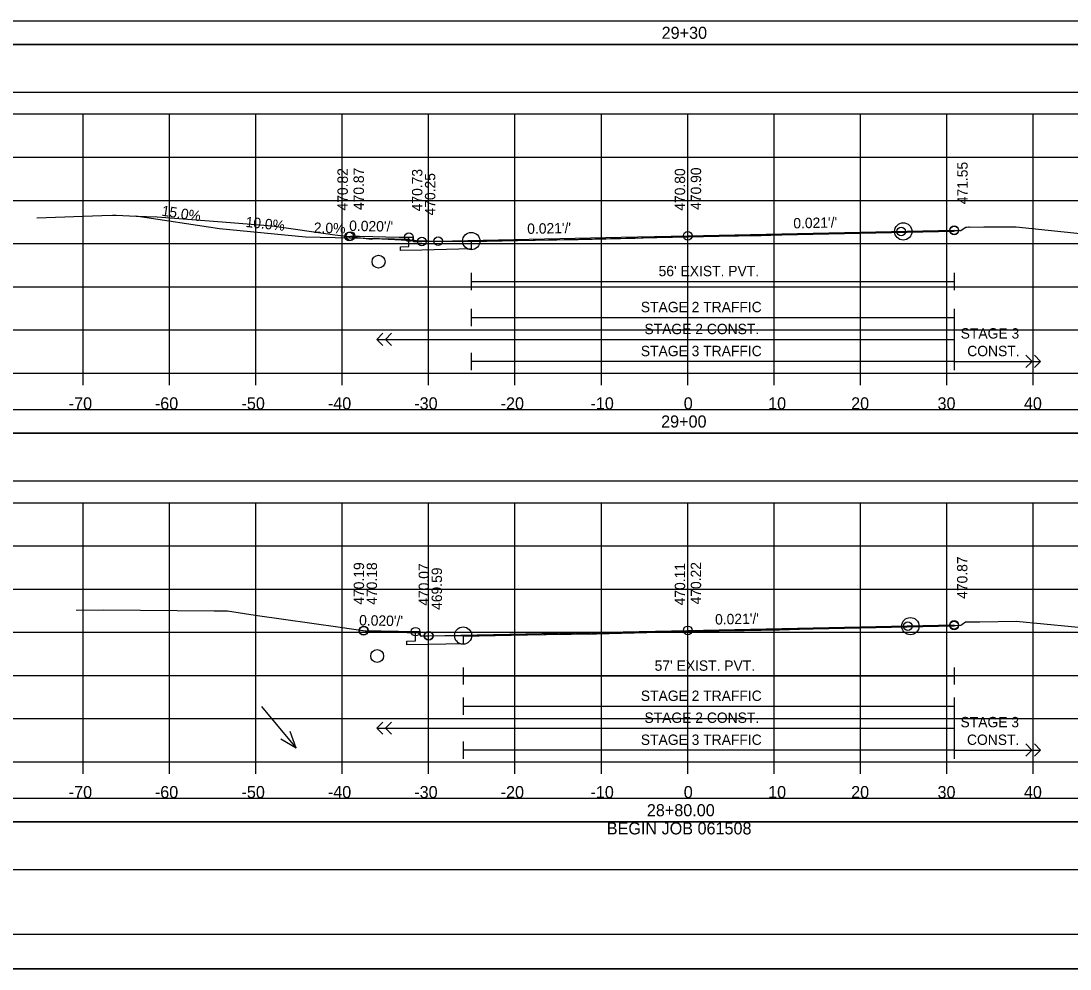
# Model space of a CAD drawing. Extents: x 1371057 to 1372761, y 380005 to 390517.
# Drawn here: x 1371483.7 to 1371605.1, y 380005.1 to 380114.8 of the extents above; entities that cross this region are included whole.
import ezdxf

# ---------------------------------------------------------------- set-up
doc = ezdxf.new("R2010")
doc.units = 0
for name, color, linetype in [('R_Alt Surface', 7, 'Continuous'), ('R_Axis', 7, 'Continuous'), ('R_Axis Annot', 7, 'Continuous'), ('R_Border', 7, 'Continuous'), ('R_Detour', 7, 'Continuous'), ('R_Dimension', 7, 'Continuous'), ('R_Drive', 7, 'Continuous'), ('R_Exist Surface', 7, 'Continuous'), ('R_Fin Surface', 7, 'Continuous'), ('R_Grid', 7, 'Continuous'), ('R_No Plot', 7, 'Continuous'), ('R_Striping', 7, 'Continuous'), ('R_Water', 7, 'Continuous'), ('R_Water Annot', 7, 'Continuous'), ('R_Xsect Elev', 7, 'Continuous'), ('R_Xsect Slope', 7, 'Continuous')]:
    doc.layers.add(name, color=color, linetype=linetype)

msp = doc.modelspace()

# ---------------------------------------------------------------- linework, layer by layer
at = {"layer": 'R_Alt Surface'}
for points in [[(1371591.73, 380090.44), (1371560.87, 380089.79), (1371535.81, 380089.26), (1371535.81, 380088.43), (1371530.1, 380088.31), (1371527.6, 380088.26), (1371527.6, 380088.69), (1371528.6, 380088.71), (1371528.6, 380089.79)], [(1371591.73, 380090.44), (1371560.87, 380089.79), (1371535.81, 380089.26), (1371535.81, 380088.43), (1371530.1, 380088.31), (1371527.6, 380088.26), (1371527.6, 380088.69), (1371528.6, 380088.71), (1371528.6, 380089.79)], [(1371535.81, 380085.68), (1371535.81, 380083.68)], [(1371591.73, 380085.68), (1371591.73, 380083.68)], [(1371535.81, 380084.68), (1371591.73, 380084.68)], [(1371591.7, 380044.76), (1371560.87, 380044.11), (1371534.87, 380043.56), (1371534.87, 380042.73), (1371530.87, 380042.65), (1371528.37, 380042.6), (1371528.37, 380043.03), (1371529.37, 380043.05), (1371529.37, 380044.13)], [(1371591.7, 380044.76), (1371560.87, 380044.11), (1371534.87, 380043.56), (1371534.87, 380042.73), (1371530.87, 380042.65), (1371528.37, 380042.6), (1371528.37, 380043.03), (1371529.37, 380043.05), (1371529.37, 380044.13)], [(1371534.87, 380040), (1371534.87, 380038)], [(1371534.87, 380039), (1371591.7, 380039)], [(1371591.7, 380040), (1371591.7, 380038)]]:
    msp.add_lwpolyline(points, dxfattribs=at)
at = {"layer": 'R_Axis'}
for p, q in [((1371410.87, 380074.06), (1371710.87, 380074.06)), ((1371490.87, 380072.66), (1371490.87, 380074.06)), ((1371500.87, 380072.66), (1371500.87, 380074.06)), ((1371510.87, 380072.66), (1371510.87, 380074.06)), ((1371520.87, 380072.66), (1371520.87, 380074.06)), ((1371530.87, 380072.66), (1371530.87, 380074.06)), ((1371540.87, 380072.66), (1371540.87, 380074.06)), ((1371550.87, 380072.66), (1371550.87, 380074.06)), ((1371560.87, 380072.66), (1371560.87, 380074.06)), ((1371570.87, 380072.66), (1371570.87, 380074.06)), ((1371580.87, 380072.66), (1371580.87, 380074.06)), ((1371590.87, 380072.66), (1371590.87, 380074.06)), ((1371600.87, 380072.66), (1371600.87, 380074.06)), ((1371410.87, 380029.06), (1371710.87, 380029.06)), ((1371490.87, 380027.66), (1371490.87, 380029.06)), ((1371500.87, 380027.66), (1371500.87, 380029.06)), ((1371510.87, 380027.66), (1371510.87, 380029.06)), ((1371520.87, 380027.66), (1371520.87, 380029.06)), ((1371530.87, 380027.66), (1371530.87, 380029.06)), ((1371540.87, 380027.66), (1371540.87, 380029.06)), ((1371550.87, 380027.66), (1371550.87, 380029.06)), ((1371560.87, 380027.66), (1371560.87, 380029.06)), ((1371570.87, 380027.66), (1371570.87, 380029.06)), ((1371580.87, 380027.66), (1371580.87, 380029.06)), ((1371590.87, 380027.66), (1371590.87, 380029.06)), ((1371600.87, 380027.66), (1371600.87, 380029.06))]:
    msp.add_line(p, q, dxfattribs=at)
at = {"layer": 'R_Border'}
msp.add_line((1371719.05, 380009.06), (1371402.87, 380009.06), dxfattribs=at)
at = {"layer": 'R_Detour'}
for points in [[(1371407.72, 380112.11), (1371714.03, 380112.11), (1371714.03, 380114.81), (1371407.72, 380114.81)], [(1371407.72, 380067.11), (1371714.03, 380067.11), (1371714.03, 380069.81), (1371407.72, 380069.81)], [(1371407.72, 380022.11), (1371714.03, 380022.11), (1371714.03, 380024.81), (1371407.72, 380024.81)], [(1371407.72, 380016.58), (1371714.03, 380016.58), (1371714.03, 380022.11), (1371407.72, 380022.11)]]:
    msp.add_lwpolyline(points, close=True, dxfattribs=at)
at = {"layer": 'R_Dimension'}
for points in [[(1371407.72, 380106.58), (1371714.03, 380106.58), (1371714.03, 380112.11), (1371407.72, 380112.11)], [(1371407.72, 380061.58), (1371714.03, 380061.58), (1371714.03, 380067.11), (1371407.72, 380067.11)]]:
    msp.add_lwpolyline(points, close=True, dxfattribs=at)
at = {"layer": 'R_Drive'}
for p, q in [((1371506.66, 380090.78), (1371496.99, 380092.23)), ((1371516.61, 380089.78), (1371506.66, 380090.78)), ((1371528.61, 380089.54), (1371516.61, 380089.78)), ((1371529.11, 380089.29), (1371528.61, 380089.54))]:
    msp.add_line(p, q, dxfattribs=at)
at = {"layer": 'R_Exist Surface'}
for points in [[(1371485.52, 380092.02), (1371493.04, 380092.31), (1371494.28, 380092.35), (1371494.71, 380092.34), (1371497.01, 380092.23), (1371499.45, 380092.15), (1371506.49, 380091.61), (1371512.75, 380091.13), (1371520.03, 380090.07), (1371524.3, 380089.58), (1371524.45, 380089.63), (1371524.68, 380089.64), (1371528.47, 380089.45), (1371530.53, 380089.38), (1371530.62, 380089.4), (1371530.66, 380089.4), (1371530.84, 380089.38), (1371530.91, 380089.37), (1371531.05, 380089.33), (1371531.13, 380089.32), (1371531.7, 380089.34), (1371531.99, 380089.34), (1371534.1, 380089.35), (1371535.81, 380089.35), (1371540.74, 380089.43), (1371548.19, 380089.54), (1371551.41, 380089.59), (1371554.75, 380089.69), (1371557.69, 380089.78), (1371558.03, 380089.79), (1371559.23, 380089.82), (1371561.77, 380089.88), (1371563.29, 380089.9), (1371563.66, 380089.9), (1371566.73, 380089.95), (1371569.38, 380089.99), (1371574.96, 380090.18), (1371579.58, 380090.34), (1371582.9, 380090.41), (1371585.82, 380090.46), (1371589.19, 380090.53), (1371591.73, 380090.57), (1371591.98, 380090.58), (1371592.48, 380090.57), (1371592.65, 380090.7), (1371593.08, 380090.96), (1371593.2, 380090.96), (1371593.38, 380090.98), (1371593.41, 380090.98), (1371593.48, 380090.97), (1371595.17, 380091), (1371598.91, 380091), (1371608.14, 380090.03)], [(1371490.06, 380046.63), (1371493.22, 380046.67), (1371506.04, 380046.56), (1371506.94, 380046.55), (1371507.58, 380046.54), (1371510.78, 380046.03), (1371520.63, 380044.64), (1371523.52, 380044.22), (1371529.34, 380044.01), (1371529.37, 380044.01), (1371529.49, 380044.03), (1371529.49, 380044.03), (1371529.68, 380044), (1371529.68, 380044), (1371530.01, 380043.62), (1371530.01, 380043.61), (1371530.82, 380043.65), (1371530.89, 380043.65), (1371533.35, 380043.68), (1371534.87, 380043.68), (1371535.89, 380043.7), (1371538.66, 380043.74), (1371550.3, 380043.89), (1371556.12, 380044.05), (1371557.49, 380044.09), (1371559.08, 380044.13), (1371559.58, 380044.14), (1371562.99, 380044.2), (1371563.64, 380044.21), (1371567.42, 380044.28), (1371568.59, 380044.3), (1371569.38, 380044.29), (1371571.49, 380044.36), (1371579.58, 380044.62), (1371581, 380044.65), (1371586.65, 380044.77), (1371588.72, 380044.79), (1371591.7, 380044.84), (1371591.87, 380044.85), (1371592.5, 380044.89), (1371592.61, 380044.97), (1371593.01, 380045.27), (1371593.09, 380045.27), (1371593.39, 380045.26), (1371593.41, 380045.26), (1371593.49, 380045.26), (1371594.69, 380045.26), (1371598.88, 380045.33), (1371608.52, 380044.42)]]:
    msp.add_lwpolyline(points, dxfattribs=at)
at = {"layer": 'R_Fin Surface'}
for points in [[(1371521.69, 380089.88), (1371521.83, 380089.93), (1371522.86, 380089.91), (1371527.45, 380089.81), (1371528.6, 380089.79), (1371529.1, 380089.79), (1371529.11, 380089.29), (1371529.26, 380089.29), (1371530.1, 380089.31), (1371530.1, 380089.31), (1371553.16, 380089.8), (1371560.87, 380089.96), (1371591.73, 380090.61)], [(1371523.36, 380044.24), (1371523.37, 380044.25), (1371529.37, 380044.13), (1371529.87, 380044.13), (1371529.88, 380043.63), (1371530.87, 380043.65)], [(1371530.87, 380043.65), (1371560.87, 380044.28), (1371591.7, 380044.93), (1371591.7, 380044.93)]]:
    msp.add_lwpolyline(points, dxfattribs=at)
at = {"layer": 'R_Grid'}
for p, q in [((1371410.87, 380104.06), (1371710.87, 380104.06)), ((1371490.87, 380074.06), (1371490.87, 380104.06)), ((1371500.87, 380074.06), (1371500.87, 380104.06)), ((1371510.87, 380074.06), (1371510.87, 380104.06)), ((1371520.87, 380074.06), (1371520.87, 380104.06)), ((1371530.87, 380074.06), (1371530.87, 380104.06)), ((1371540.87, 380074.06), (1371540.87, 380104.06)), ((1371550.87, 380074.06), (1371550.87, 380104.06)), ((1371560.87, 380074.06), (1371560.87, 380104.06)), ((1371570.87, 380074.06), (1371570.87, 380104.06)), ((1371580.87, 380074.06), (1371580.87, 380104.06)), ((1371590.87, 380074.06), (1371590.87, 380104.06)), ((1371600.87, 380074.06), (1371600.87, 380104.06)), ((1371410.87, 380099.06), (1371710.87, 380099.06)), ((1371410.87, 380094.06), (1371710.87, 380094.06)), ((1371410.87, 380089.06), (1371710.87, 380089.06)), ((1371410.87, 380084.06), (1371710.87, 380084.06)), ((1371410.87, 380079.06), (1371710.87, 380079.06)), ((1371410.87, 380074.06), (1371710.87, 380074.06)), ((1371410.87, 380059.06), (1371710.87, 380059.06)), ((1371410.87, 380059.06), (1371710.87, 380059.06)), ((1371490.87, 380029.06), (1371490.87, 380059.06)), ((1371490.87, 380029.06), (1371490.87, 380059.06)), ((1371500.87, 380029.06), (1371500.87, 380059.06)), ((1371500.87, 380029.06), (1371500.87, 380059.06)), ((1371510.87, 380029.06), (1371510.87, 380059.06)), ((1371510.87, 380029.06), (1371510.87, 380059.06)), ((1371520.87, 380029.06), (1371520.87, 380059.06)), ((1371520.87, 380029.06), (1371520.87, 380059.06)), ((1371530.87, 380029.06), (1371530.87, 380059.06)), ((1371530.87, 380029.06), (1371530.87, 380059.06)), ((1371540.87, 380029.06), (1371540.87, 380059.06)), ((1371540.87, 380029.06), (1371540.87, 380059.06)), ((1371550.87, 380029.06), (1371550.87, 380059.06)), ((1371550.87, 380029.06), (1371550.87, 380059.06)), ((1371560.87, 380029.06), (1371560.87, 380059.06)), ((1371560.87, 380029.06), (1371560.87, 380059.06)), ((1371570.87, 380029.06), (1371570.87, 380059.06)), ((1371570.87, 380029.06), (1371570.87, 380059.06)), ((1371580.87, 380029.06), (1371580.87, 380059.06)), ((1371580.87, 380029.06), (1371580.87, 380059.06)), ((1371590.87, 380029.06), (1371590.87, 380059.06)), ((1371590.87, 380029.06), (1371590.87, 380059.06)), ((1371600.87, 380029.06), (1371600.87, 380059.06)), ((1371600.87, 380029.06), (1371600.87, 380059.06)), ((1371410.87, 380054.06), (1371710.87, 380054.06)), ((1371410.87, 380054.06), (1371710.87, 380054.06)), ((1371410.87, 380049.06), (1371710.87, 380049.06)), ((1371410.87, 380049.06), (1371710.87, 380049.06)), ((1371410.87, 380044.06), (1371710.87, 380044.06)), ((1371410.87, 380044.06), (1371710.87, 380044.06)), ((1371410.87, 380039.06), (1371710.87, 380039.06)), ((1371410.87, 380039.06), (1371710.87, 380039.06)), ((1371410.87, 380034.06), (1371710.87, 380034.06)), ((1371410.87, 380034.06), (1371710.87, 380034.06)), ((1371410.87, 380029.06), (1371710.87, 380029.06)), ((1371410.87, 380029.06), (1371710.87, 380029.06))]:
    msp.add_line(p, q, dxfattribs=at)
at = {"layer": 'R_No Plot'}
msp.add_line((1371390.47, 380005.08), (1371723.8, 380005.08), dxfattribs=at)
for points in [[(1371390.46, 380218.41), (1371723.8, 380218.41), (1371723.8, 380005.08), (1371390.46, 380005.08)], [(1371636.79, 380214.52), (1371656.41, 380214.52), (1371656.41, 380204.64), (1371672.52, 380204.64), (1371695.72, 380204.64), (1371695.84, 380176.48), (1371719.05, 380176.48), (1371719.05, 380009.06), (1371402.87, 380009.06), (1371402.87, 380214.52)]]:
    msp.add_lwpolyline(points, close=True, dxfattribs=at)
for centre, radius in [((1371585.82, 380090.46), 1), ((1371521.69, 380089.88), 0.5), ((1371521.83, 380089.93), 0.5), ((1371528.6, 380089.79), 0.5), ((1371535.81, 380089.35), 1), ((1371560.87, 380089.96), 0.5), ((1371585.58, 380090.46), 0.5), ((1371591.73, 380090.61), 0.5), ((1371591.73, 380090.57), 0.5), ((1371530.1, 380089.31), 0.5), ((1371531.99, 380089.34), 0.5), ((1371586.65, 380044.77), 1), ((1371586.36, 380044.76), 0.5), ((1371591.7, 380044.93), 0.5), ((1371591.7, 380044.84), 0.5), ((1371523.35, 380044.24), 0.5), ((1371523.37, 380044.25), 0.5), ((1371529.37, 380044.13), 0.5), ((1371530.87, 380043.65), 0.5), ((1371530.89, 380043.65), 0.5), ((1371534.87, 380043.68), 1), ((1371560.87, 380044.28), 0.5)]:
    msp.add_circle(centre, radius, dxfattribs=at)
at = {"layer": 'R_Striping'}
for p, q in [((1371535.81, 380081.51), (1371535.81, 380079.51)), ((1371591.73, 380081.51), (1371591.73, 380074.42)), ((1371535.81, 380080.51), (1371591.73, 380080.51)), ((1371524.87, 380077.97), (1371525.57, 380078.67)), ((1371525.57, 380077.26), (1371524.87, 380077.97)), ((1371524.87, 380077.97), (1371591.73, 380077.97)), ((1371525.87, 380077.97), (1371526.57, 380078.67)), ((1371526.57, 380077.26), (1371525.87, 380077.97)), ((1371535.81, 380076.42), (1371535.81, 380074.42)), ((1371591.73, 380075.42), (1371535.81, 380075.42)), ((1371591.73, 380075.42), (1371601.73, 380075.42)), ((1371600.73, 380075.42), (1371600.02, 380076.13)), ((1371600.02, 380074.72), (1371600.73, 380075.42)), ((1371601.73, 380075.42), (1371601.02, 380076.13)), ((1371601.02, 380074.72), (1371601.73, 380075.42)), ((1371534.87, 380036.51), (1371534.87, 380034.51)), ((1371534.87, 380035.51), (1371591.7, 380035.51)), ((1371591.7, 380036.51), (1371591.7, 380029.42)), ((1371524.87, 380032.97), (1371525.57, 380033.67)), ((1371525.57, 380032.26), (1371524.87, 380032.97)), ((1371524.87, 380032.97), (1371591.7, 380032.97)), ((1371525.87, 380032.97), (1371526.57, 380033.67)), ((1371526.57, 380032.26), (1371525.87, 380032.97)), ((1371534.87, 380031.42), (1371534.87, 380029.42)), ((1371600.7, 380030.42), (1371600, 380031.13)), ((1371601.7, 380030.42), (1371601, 380031.13)), ((1371591.7, 380030.42), (1371534.87, 380030.42)), ((1371591.7, 380030.42), (1371601.7, 380030.42)), ((1371600, 380029.72), (1371600.7, 380030.42)), ((1371601, 380029.72), (1371601.7, 380030.42))]:
    msp.add_line(p, q, dxfattribs=at)
at = {"layer": 'R_Water'}
for centre in [(1371525.08, 380086.96), (1371524.92, 380041.31)]:
    msp.add_circle(centre, 0.75, dxfattribs=at)
at = {"layer": 'R_Water Annot'}
for p, q in [((1371511.53, 380035.48), (1371515.53, 380030.64)), ((1371515.53, 380030.64), (1371513.77, 380031.68)), ((1371515.53, 380030.64), (1371514.85, 380032.57))]:
    msp.add_line(p, q, dxfattribs=at)
at = {"layer": 'R_Xsect Elev'}
for p, q in [((1371560.87, 380089.86), (1371560.87, 380099.86)), ((1371560.87, 380044.17), (1371560.87, 380054.17))]:
    msp.add_line(p, q, dxfattribs=at)

# ---------------------------------------------------------------- texts
at = {"layer": 'R_Axis Annot'}
for s, p in [('29+30', (1371557.85, 380112.76)), ('-70', (1371489.21, 380069.86)), ('-60', (1371499.18, 380069.86)), ('-50', (1371509.21, 380069.86)), ('-40', (1371519.21, 380069.86)), ('-30', (1371529.21, 380069.86)), ('-20', (1371539.21, 380069.86)), ('-10', (1371549.61, 380069.86)), ('0', (1371560.41, 380069.86)), ('10', (1371570.18, 380069.86)), ('20', (1371579.79, 380069.86)), ('30', (1371589.79, 380069.86)), ('40', (1371599.79, 380069.86)), ('29+00', (1371557.79, 380067.76)), ('-70', (1371489.21, 380024.86)), ('-60', (1371499.18, 380024.86)), ('-50', (1371509.21, 380024.86)), ('-40', (1371519.21, 380024.86)), ('-30', (1371529.21, 380024.86)), ('-20', (1371539.21, 380024.86)), ('-10', (1371549.61, 380024.86)), ('0', (1371560.41, 380024.86)), ('10', (1371570.18, 380024.86)), ('20', (1371579.79, 380024.86)), ('30', (1371589.79, 380024.86)), ('40', (1371599.79, 380024.86)), ('28+80.00', (1371556.14, 380022.76)), ('BEGIN JOB 061508', (1371551.5, 380020.66))]:
    msp.add_text(s, height=1.4, dxfattribs=at).set_placement(p)
at = {"layer": 'R_Striping'}
for s, p in [('STAGE 2 TRAFFIC', (1371555.44, 380081.11)), ('STAGE 2 CONST.', (1371555.86, 380078.57)), ('STAGE 3', (1371592.47, 380078.06)), ('STAGE 3 TRAFFIC', (1371555.44, 380076.02)), ('CONST.', (1371593.23, 380076.02)), ('STAGE 2 TRAFFIC', (1371555.44, 380036.11)), ('STAGE 2 CONST.', (1371555.86, 380033.57)), ('STAGE 3', (1371592.45, 380033.06)), ('STAGE 3 TRAFFIC', (1371555.44, 380031.02)), ('CONST.', (1371593.2, 380031.02))]:
    msp.add_text(s, height=1.2, dxfattribs=at).set_placement(p)
at = {"layer": 'R_Water'}
for s, p in [("56' EXIST. PVT.", (1371557.5, 380085.28)), ("57' EXIST. PVT.", (1371557.04, 380039.6))]:
    msp.add_text(s, height=1.2, dxfattribs=at).set_placement(p)
at = {"layer": 'R_Xsect Elev'}
for s, rotation, p in [('470.82', 90, (1371521.52, 380092.88)), ('470.87', 90, (1371523.38, 380092.93)), ('470.73', 90, (1371530.15, 380092.79)), ('470.80', 90, (1371560.57, 380092.86)), ('470.90', 90, (1371562.42, 380092.96)), ('471.55', 90, (1371593.28, 380093.61)), ('470.25', 90, (1371531.65, 380092.31)), ('15.0%', 351.4692, (1371499.91, 380092.29)), ('10.0%', 354.2894, (1371509.64, 380090.98)), ('2.0%', 358.8542, (1371517.58, 380090.3)), ('470.87', 90, (1371593.25, 380047.93)), ('470.19', 90, (1371523.4, 380047.25)), ('470.18', 90, (1371524.9, 380047.24)), ('470.07', 90, (1371530.92, 380047.13)), ('469.59', 90, (1371532.42, 380046.65)), ('470.11', 90, (1371560.57, 380047.17)), ('470.22', 90, (1371562.42, 380047.28))]:
    msp.add_text(s, height=1.2, rotation=rotation, dxfattribs=at).set_placement(p)
at = {"layer": 'R_Xsect Slope'}
for s, rotation, p in [("0.020'/'", 358.8576, (1371521.67, 380090.53)), ("0.021'/'", 1.2027, (1371542.3, 380090.17)), ("0.021'/'", 1.203, (1371573.11, 380090.81)), ("0.021'/'", 1.2026, (1371564.05, 380044.95)), ("0.020'/'", 358.854, (1371522.82, 380044.86))]:
    msp.add_text(s, height=1.2, rotation=rotation, dxfattribs=at).set_placement(p)

doc.saveas('drawing.dxf')
